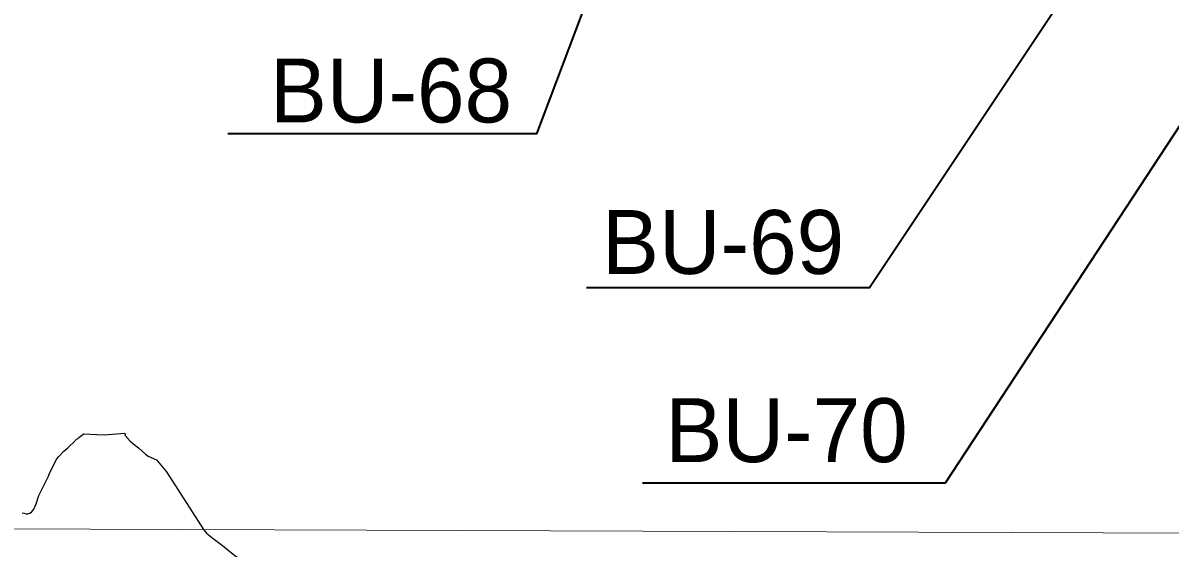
# Model space of a CAD drawing. Extents: x 553962 to 842807, y 8883888 to 9032388.
# Drawn here: x 651378 to 658558, y 8949437 to 8952723 of the extents above; entities that cross this region are included whole.
import ezdxf

# ---------------------------------------------------------------- set-up
doc = ezdxf.new("R2010")
doc.units = 0
doc.header["$LTSCALE"] = 150
for name, color, linetype, lineweight in [('1', 7, 'Continuous', 13), ('12', 7, 'Continuous', 25), ('40', 7, 'Continuous', 60), ('9', 7, 'Continuous', 90)]:
    doc.layers.add(name, color=color, linetype=linetype, lineweight=lineweight)

msp = doc.modelspace()

# ---------------------------------------------------------------- linework, layer by layer
at = {"layer": '1'}
msp.add_line((565315.3, 8949866.8), (791497.7, 8949052.2), dxfattribs=at)
at = {"layer": '12'}
for points in [[(651372.6, 8949657.6), (651386.2, 8949655.9), (651395.9, 8949651.2), (651408.9, 8949652.2), (651421.4, 8949655), (651431.1, 8949662), (651447.1, 8949681.5), (651460.4, 8949714.1), (651478.1, 8949766.7), (651536.2, 8949883), (651545, 8949904.7), (651589.1, 8949992.5), (651602.4, 8950009.9), (651633.8, 8950042.4), (651659.3, 8950063.8), (651672.2, 8950077.6), (651695.1, 8950098.5), (651713.6, 8950118.7), (651719.4, 8950120.8), (651727.6, 8950129), (651743.7, 8950140.7)], [(651743.7, 8950140.7), (651759.9, 8950152.4), (651841.5, 8950147.5), (651886.8, 8950146.4), (652015.9, 8950156.6)], [(652015.9, 8950156.6), (652017.2, 8950142.2), (652048.2, 8950106.5), (652073.3, 8950084.6), (652100.6, 8950064.8), (652145.1, 8950025.5), (652162.5, 8950012.1), (652213.7, 8949988.4), (652275.7, 8949914.2), (652507.9, 8949552.8)], [(652507.9, 8949552.8), (652526.9, 8949530.3), (652569.2, 8949497.5), (652626.3, 8949452.1), (652693.5, 8949399.1), (652728.3, 8949373.8), (652790.5, 8949328.3), (652815.3, 8949300.6), (652867.3, 8949232.7), (652894.6, 8949204.9), (652949.2, 8949149.5), (652979, 8949124.3), (653033.6, 8949071.3), (653085.8, 8949030.9), (653110.7, 8949013.2), (653173, 8948977.8), (653212.8, 8948957.5), (653287.6, 8948916.9), (653314.9, 8948894.2), (653367.1, 8948853.8), (653392, 8948833.6), (653441.6, 8948785.7)]]:
    msp.add_lwpolyline(points, dxfattribs=at)
at = {"layer": '40', "lineweight": 35}
for points in [[(655777.4, 8955170.8), (654593.3, 8952029.7), (652660.7, 8952029.7)], [(658358.8, 8953589.8), (656677.5, 8951066.2), (654904.5, 8951066.2)], [(659275.9, 8953085.1), (657151.3, 8949842.7), (655256.1, 8949842.7)]]:
    msp.add_lwpolyline(points, dxfattribs=at)
at = {"layer": '9'}
msp.add_spline([(637260.6, 8972975.8), (641524.5, 8971056.2), (652526.1, 8965412.7), (653164.3, 8965062.8), (670790.5, 8953770.1), (686194, 8943929.9), (696283.3, 8937647.1)], degree=3, dxfattribs=at)

# ---------------------------------------------------------------- texts
at = {"layer": '40'}
for s, p in [('BU-68', (652923.4, 8952100.7)), ('BU-69', (655002.1, 8951152.5)), ('BU-70', (655399.5, 8949974.8))]:
    msp.add_text(s, height=400, dxfattribs=at).set_placement(p)

doc.saveas('drawing.dxf')
